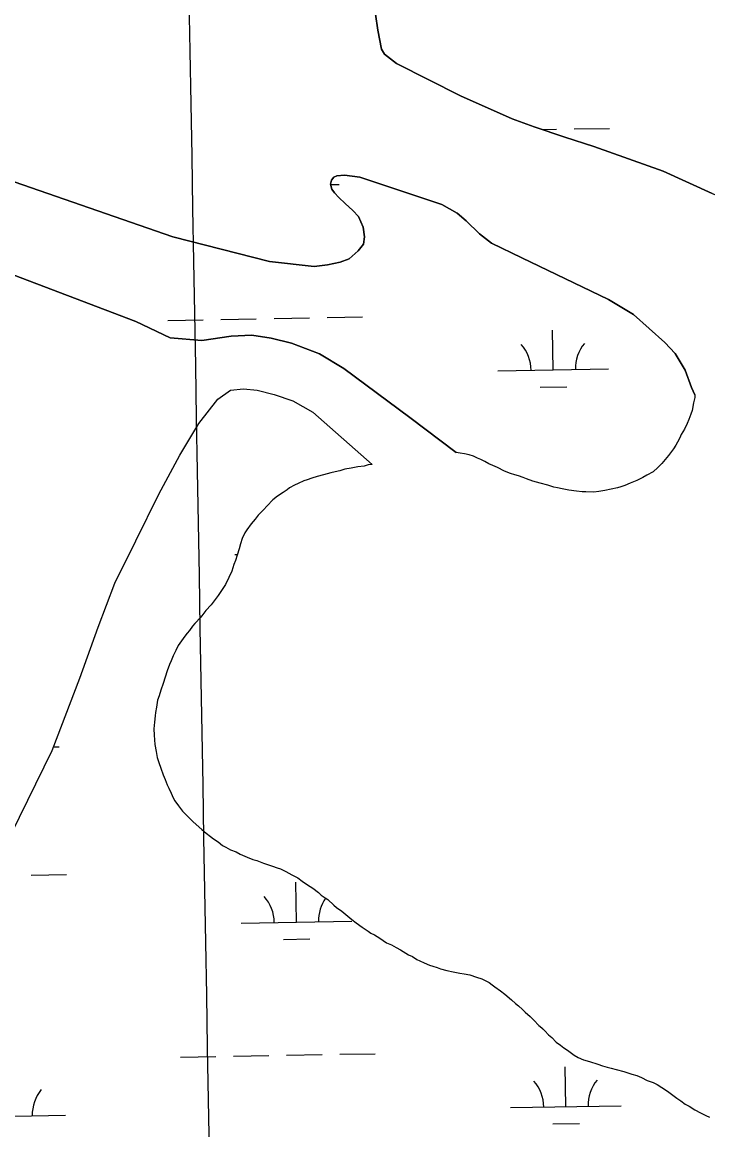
# Model space of a CAD drawing. Extents: x 3887375 to 3925618, y 296674 to 322633.
# Drawn here: x 3917861 to 3918480, y 312427 to 313428 of the extents above; entities that cross this region are included whole.
import ezdxf

# ---------------------------------------------------------------- set-up
doc = ezdxf.new("R2010")
doc.units = 0
for name, color, linetype in [('V-GRID-MAJR', 7, 'Continuous'), ('V-TOPO-SHOR', 7, 'Continuous'), ('V-WETL-SWMP', 7, 'Continuous')]:
    doc.layers.add(name, color=color, linetype=linetype)

msp = doc.modelspace()

# ---------------------------------------------------------------- linework, layer by layer
at = {"layer": 'V-GRID-MAJR'}
msp.add_spline([(3918201.9, 302561.723), (3918096.1550000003, 308619.693), (3917990.376, 314679.589), (3917884.598, 320739.48), (3917884.5640000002, 320741.409)], degree=3, dxfattribs=at)
at = {"layer": 'V-TOPO-SHOR'}
msp.add_line((3918210.8340000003, 313070.712), (3918252.642, 313039.002), dxfattribs=at)
for points in [[(3918179.848, 313434.85000000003), (3918181.916, 313420.539), (3918185.384, 313403.409), (3918188.185, 313398.711), (3918198.947, 313390.472), (3918256.554, 313360.989), (3918303.395, 313340.45), (3918323.075, 313333.12200000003), (3918350.954, 313323.896), (3918377.1950000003, 313315.376), (3918439.745, 313293.14900000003), (3918484.011, 313272.851), (3918515.869, 313261.268), (3918555.957, 313244.947)], [(3917260.64, 313400.458), (3917285.884, 313395.332), (3917402.966, 313354.577), (3917580.073, 313283.335), (3917812.254, 313214.965), (3917963.6380000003, 313157.438), (3917994.412, 313142.699), (3918023.198, 313140.088), (3918049.478, 313144.053), (3918068.1720000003, 313145.009), (3918085.847, 313142.43), (3918104.019, 313137.831), (3918129.25, 313128.158), (3918151.44, 313114.961), (3918210.8340000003, 313070.712)], [(3918468.356, 313091.237), (3918465.339, 313097.805), (3918459.521, 313113.533), (3918450.417, 313128.33400000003), (3918441.302, 313138.445), (3918412.998, 313163.621), (3918390.29, 313177.29), (3918312.073, 313214.80700000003), (3918284.673, 313228.018), (3918273.91, 313236.493), (3918261.7490000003, 313248.255), (3918253.561, 313255.31200000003), (3918239.748, 313263.093), (3918191.0160000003, 313279.18200000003), (3918165.713, 313287.697), (3918151.882, 313289.614), (3918145.0810000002, 313288.93), (3918142.2630000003, 313287.767), (3918140.143, 313284.95900000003), (3918139.1950000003, 313281.443), (3918140.59, 313276.984), (3918142.924, 313273.45900000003), (3918146.898, 313269.226), (3918152.511, 313264.051), (3918159.528, 313257.465), (3918164.437, 313252.056), (3918168.864, 313242.662), (3918170.011, 313233.74700000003), (3918169.055, 313227.183), (3918164.346, 313221.10000000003), (3918156.1180000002, 313214.088), (3918148.1350000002, 313211.063), (3918136.637, 313208.517), (3918124.437, 313206.912), (3918084.35, 313211.485), (3917996.941, 313233.784), (3917808.347, 313299.059)], [(3917767.186, 312492.481), (3917768.4990000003, 312500.966), (3917776.674, 312525.616), (3917836.2060000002, 312664.995), (3917888.088, 312770.075), (3917912.825, 312835.267), (3917929.56, 312881.251), (3917944.625, 312921.158), (3917963.657, 312959.34500000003), (3917984.4050000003, 313001.499), (3918003.2060000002, 313036.662), (3918020.352, 313065.143), (3918037.647, 313087.288), (3918048.929, 313095.404), (3918060.677, 313096.586), (3918073.0840000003, 313095.367), (3918088.573, 313091.503), (3918105.313, 313085.857), (3918123.37, 313075.412), (3918176.809, 313028.164)], [(3918468.356, 313091.237), (3918468.259, 313088.746), (3918467.166, 313083.89), (3918465.818, 313076.915), (3918464.69, 313073.566), (3918462.986, 313068.99700000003), (3918461.259, 313065.33400000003), (3918458.966, 313060.148), (3918456.062, 313055.249), (3918454.6240000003, 313052.196), (3918452.596, 313048.526), (3918451.153, 313045.773), (3918449.117, 313042.404), (3918446.184, 313038.714), (3918444.431, 313036.256), (3918441.49, 313032.867), (3918438.557, 313029.174), (3918434.719, 313025.461), (3918430.58, 313021.74), (3918424.918, 313018.588), (3918421.346, 313016.39), (3918415.972, 313013.849), (3918409.994, 313011.295), (3918405.208, 313009.37), (3918401.312, 313008.071), (3918398.316, 313007.09500000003), (3918392.6040000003, 313006.054), (3918386.899, 313004.713), (3918381.4820000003, 313003.982), (3918376.968, 313003.273), (3918369.72, 313003.404), (3918366.394, 313003.627), (3918361.5500000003, 313004.119), (3918354.5810000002, 313005.161), (3918348.517, 313006.228), (3918344.271, 313007.033), (3918340.931, 313007.86100000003), (3918335.457, 313009.544), (3918328.467, 313011.494), (3918322.088, 313013.157), (3918316.298, 313015.434), (3918313.25, 313016.57300000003), (3918308.991, 313017.982), (3918305.65, 313018.809), (3918301.6920000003, 313020.224), (3918296.512, 313022.217), (3918290.098, 313025.387), (3918285.824, 313027.4), (3918282.168, 313028.826), (3918278.799, 313030.86), (3918275.127, 313032.887), (3918272.082, 313034.02400000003), (3918268.418, 313035.748), (3918264.465, 313036.864), (3918260.213, 313037.972), (3918256.275, 313038.482), (3918252.642, 313039.002)], [(3918176.809, 313028.164), (3918173.196, 313027.777), (3918169.596, 313026.786), (3918163.875, 313026.049), (3918157.86, 313025.002), (3918152.149, 313023.962), (3918147.651, 313022.64900000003), (3918143.447, 313021.646), (3918139.545, 313020.646), (3918132.9420000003, 313018.983), (3918127.245, 313017.339), (3918122.444, 313016.02), (3918118.254, 313014.41000000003), (3918115.2600000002, 313013.435), (3918110.179, 313011.203), (3918106.894, 313009.616), (3918102.423, 313007.09500000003), (3918100.054, 313005.229), (3918096.4820000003, 313003.031), (3918091.429, 312999.591), (3918087.282, 312996.173), (3918081.972, 312990.915), (3918078.736, 312987.217)], [(3918078.736, 312987.217), (3918074.015, 312982.576), (3918071.384, 312978.892), (3918067.56, 312974.574), (3918063.757, 312969.352), (3918062.0100000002, 312966.593), (3918059.415, 312961.4), (3918058.018, 312956.538), (3918056.919, 312951.983), (3918054.934, 312946.5), (3918053.537, 312941.636), (3918052.114, 312937.981), (3918050.144, 312931.89400000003), (3918047.561, 312926.098), (3918044.3850000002, 312919.985), (3918042.054, 312916.30700000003), (3918037.9790000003, 312909.87200000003), (3918035.9250000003, 312907.406), (3918033.287, 312904.025), (3918031.532, 312901.567), (3918026.823, 312896.324), (3918022.129, 312890.477), (3918016.833, 312884.618), (3918014.7770000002, 312882.152), (3918011.844, 312878.462), (3918009.788, 312875.998), (3918007.74, 312873.231), (3918004.822, 312868.936), (3918001.903, 312864.642), (3917999.589, 312860.359), (3917997.287, 312855.47500000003), (3917995.583, 312850.906), (3917993.85, 312847.543), (3917991.872, 312841.762), (3917989.8880000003, 312836.279), (3917988.2120000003, 312830.504), (3917986.24, 312824.417), (3917984.551, 312819.246), (3917983.133, 312815.287), (3917982.068, 312809.22500000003), (3917981.278, 312804.375), (3917981.046, 312801.35000000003), (3917980.274, 312795.596), (3917980.045, 312792.571), (3917979.813, 312789.54600000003), (3917979.949, 312783.811), (3917980.348, 312779.59500000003), (3917980.7490000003, 312775.378), (3917981.804, 312769.06200000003), (3917982.836, 312763.651), (3917984.149, 312759.153), (3917986.08, 312754.064), (3917988.335, 312748.08), (3917989.943, 312743.89), (3917991.866, 312739.104), (3917993.453, 312735.821), (3917995.37, 312731.335), (3917997.281, 312727.153), (3917998.852, 312724.47500000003), (3918001.977, 312720.018), (3918005.71, 312715.275), (3918010.9760000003, 312709.661), (3918014.99, 312705.832), (3918018.0700000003, 312703.186), (3918023.006, 312698.772), (3918027.014, 312695.244), (3918031.007, 312692.319), (3918033.772, 312690.26900000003), (3918037.7600000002, 312687.645), (3918041.768, 312684.117), (3918044.821, 312682.677), (3918049.1010000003, 312680.363), (3918053.98, 312678.364), (3918057.65, 312676.336), (3918064.052, 312673.77), (3918069.237, 312671.477), (3918072.881, 312670.655), (3918078.67, 312668.376), (3918082.326, 312666.952), (3918086.889, 312665.55), (3918091.149, 312664.141), (3918094.194, 312663.004), (3918099.0810000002, 312660.702), (3918104.281, 312657.806), (3918109.784, 312654.916), (3918113.7770000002, 312651.99), (3918118.682, 312648.78500000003), (3918123.2860000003, 312645.571), (3918128.509, 312641.768), (3918130.98, 312639.411), (3918134.356, 312637.074), (3918136.813, 312635.321), (3918142.365, 312630.318), (3918144.829, 312628.262), (3918149.4390000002, 312624.74700000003), (3918154.9790000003, 312620.348), (3918158.669, 312617.415), (3918162.362, 312614.483), (3918167.894, 312610.387), (3918173.4110000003, 312606.893), (3918175.866, 312605.13800000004)], [(3918175.866, 312605.13800000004), (3918178.926, 312603.39900000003), (3918183.825, 312600.495), (3918186.893, 312598.453), (3918189.961, 312596.411), (3918194.235, 312594.398), (3918198.515, 312592.08400000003), (3918202.488, 312590.06200000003), (3918209.845, 312585.403), (3918213.197, 312583.974), (3918217.185, 312581.35000000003), (3918219.935, 312579.904), (3918223.9020000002, 312578.186), (3918228.781, 312576.18700000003), (3918231.818, 312575.354), (3918235.4760000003, 312573.928), (3918238.521, 312572.792), (3918244.29, 312571.417), (3918250.059, 312570.043), (3918253.09, 312569.511), (3918256.1210000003, 312568.978), (3918260.068, 312568.165), (3918265.219, 312567.381), (3918271, 312565.402), (3918275.872, 312563.705), (3918278.926, 312562.267), (3918282.588, 312560.542), (3918285.355, 312558.492), (3918287.816, 312556.436), (3918292.7320000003, 312552.928), (3918296.723, 312550.003), (3918302.5840000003, 312544.707), (3918306.2830000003, 312541.472), (3918309.0500000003, 312539.424), (3918312.7490000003, 312536.19), (3918315.221, 312533.832), (3918319.544, 312529.706), (3918322.9420000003, 312526.466), (3918327.279, 312521.737), (3918330.0500000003, 312519.386), (3918332.8310000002, 312516.734), (3918336.235, 312513.191), (3918339.008, 312510.84), (3918343.0300000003, 312506.707), (3918347.024, 312503.78), (3918350.098, 312501.43700000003), (3918353.166, 312499.395), (3918359.3140000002, 312494.71), (3918362.984, 312492.68200000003), (3918367.862, 312490.683), (3918373.0360000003, 312488.994), (3918380.636, 312486.755), (3918384.896, 312485.346), (3918389.1550000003, 312483.93700000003), (3918392.799, 312483.116), (3918397.3540000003, 312482.016), (3918404.04, 312480.058), (3918411.339, 312477.816), (3918415.9020000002, 312476.413), (3918420.168, 312474.701), (3918425.362, 312472.106), (3918430.541, 312470.113), (3918434.205, 312468.389), (3918438.4960000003, 312465.771), (3918443.71, 312462.26900000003), (3918449.549, 312457.878), (3918452.007, 312456.123), (3918455.691, 312453.494), (3918459.684, 312450.569), (3918463.045, 312448.83400000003), (3918468.253, 312445.635), (3918473.455, 312442.739), (3918478.34, 312440.438), (3918481.393, 312439)]]:
    msp.add_lwpolyline(points, dxfattribs=at)
at = {"layer": 'V-WETL-SWMP'}
for p, q in [((3918330.296814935, 313330.7315798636), (3918343.304738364, 313330.95485464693)), ((3918359.302381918, 313331.2294465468), (3918391.2976690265, 313331.77863034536)), ((3918139.328223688, 313281.01685622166), (3918147.0665928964, 313281.14968162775)), ((3917992.3063502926, 313158.4046096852), (3918024.3016374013, 313158.9537934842)), ((3918040.2992809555, 313159.2283853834), (3918072.2945680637, 313159.7775691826)), ((3918088.2922116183, 313160.05216108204), (3918120.287498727, 313160.60134488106)), ((3918136.285142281, 313160.8759367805), (3918168.2804293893, 313161.4251205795)), ((3918340.442032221, 313113.63071786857), (3918339.824200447, 313149.62541586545)), ((3918290.449396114, 313112.77261818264), (3918390.434668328, 313114.48881755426)), ((3918328.7086262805, 313097.9960465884), (3918352.7050916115, 313098.407934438)), ((3918052.7906869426, 312946.80747791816), (3918055.0590952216, 312946.8464140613)), ((3917889.258525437, 312773.1623659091), (3917894.309954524, 312773.2490712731)), ((3917868.8870343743, 312657.3636959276), (3917900.8823214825, 312657.91287972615)), ((3918108.4926893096, 312615.03957326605), (3918107.8748575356, 312651.03427126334)), ((3918058.5000532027, 312614.18147358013), (3918158.4853254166, 312615.8976729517)), ((3918096.759283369, 312599.4049019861), (3918120.7557487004, 312599.81678983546)), ((3918003.725082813, 312493.1526010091), (3918035.720369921, 312493.7017848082)), ((3918051.7180134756, 312493.9763767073), (3918083.713300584, 312494.52556050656)), ((3918099.7109441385, 312494.800152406), (3918131.706231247, 312495.349336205)), ((3918147.7038748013, 312495.6239281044), (3918179.6991619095, 312496.1731119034)), ((3918351.860764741, 312448.3787091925), (3918351.2429329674, 312484.3734071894)), ((3918301.868128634, 312447.52060950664), (3918401.8534008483, 312449.2368088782)), ((3917800.03404857, 312438.9068675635), (3917900.019320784, 312440.62306693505)), ((3918340.1273588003, 312432.7440379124), (3918364.1238241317, 312433.15592576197))]:
    msp.add_line(p, q, dxfattribs=at)
for points in [[(3918484.0100000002, 313272.851), (3918439.745, 313293.14900000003), (3918377.1950000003, 313315.376), (3918350.954, 313323.895), (3918323.074, 313333.12200000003), (3918303.396, 313340.45), (3918256.5530000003, 313360.989), (3918198.948, 313390.472), (3918188.185, 313398.711), (3918185.384, 313403.41000000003), (3918181.917, 313420.539), (3918179.848, 313434.851)], [(3917808.346, 313299.06), (3917996.94, 313233.783), (3918084.349, 313211.484), (3918124.437, 313206.911), (3918136.637, 313208.517), (3918148.1350000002, 313211.063), (3918156.1180000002, 313214.088), (3918164.346, 313221.10000000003), (3918169.054, 313227.183), (3918170.012, 313233.74700000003), (3918168.865, 313242.662), (3918164.437, 313252.056), (3918159.528, 313257.464), (3918152.511, 313264.051), (3918146.898, 313269.226), (3918142.924, 313273.45900000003), (3918140.589, 313276.984), (3918139.1950000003, 313281.443), (3918140.143, 313284.958), (3918142.262, 313287.766), (3918145.08, 313288.931), (3918151.882, 313289.614), (3918165.713, 313287.69800000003), (3918191.0160000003, 313279.18200000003), (3918239.748, 313263.092), (3918253.562, 313255.313), (3918261.7490000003, 313248.254), (3918273.91, 313236.493), (3918284.673, 313228.01900000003), (3918312.072, 313214.806), (3918390.291, 313177.29), (3918412.9990000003, 313163.62200000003), (3918441.301, 313138.446), (3918450.418, 313128.335), (3918459.521, 313113.534), (3918465.338, 313097.805), (3918468.356, 313091.23600000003), (3918468.259, 313088.74700000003), (3918467.165, 313083.891), (3918465.819, 313076.915), (3918464.69, 313073.567), (3918462.986, 313068.998), (3918461.2600000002, 313065.33400000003), (3918458.966, 313060.148), (3918456.062, 313055.249), (3918454.6240000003, 313052.196), (3918452.597, 313048.525), (3918451.1520000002, 313045.77400000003), (3918449.117, 313042.405), (3918446.185, 313038.713), (3918444.431, 313036.256), (3918441.491, 313032.866), (3918438.558, 313029.174), (3918434.72, 313025.461), (3918430.5810000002, 313021.74), (3918424.918, 313018.588), (3918421.346, 313016.391), (3918415.971, 313013.849)], [(3918415.971, 313013.849), (3918409.9930000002, 313011.294), (3918405.207, 313009.37), (3918401.312, 313008.071), (3918398.316, 313007.094), (3918392.6040000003, 313006.055), (3918386.898, 313004.713), (3918381.481, 313003.982), (3918376.968, 313003.272), (3918369.719, 313003.404), (3918366.393, 313003.628), (3918361.5500000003, 313004.118), (3918354.5810000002, 313005.162), (3918348.518, 313006.228), (3918344.272, 313007.034), (3918340.931, 313007.86100000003), (3918335.457, 313009.544), (3918328.467, 313011.494), (3918322.0870000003, 313013.156), (3918316.2970000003, 313015.435), (3918313.251, 313016.572), (3918308.991, 313017.981), (3918305.65, 313018.809), (3918301.6920000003, 313020.22500000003), (3918296.512, 313022.217), (3918290.098, 313025.38800000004), (3918285.823, 313027.401), (3918282.167, 313028.825), (3918278.798, 313030.86), (3918275.127, 313032.887), (3918272.0810000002, 313034.023), (3918268.417, 313035.749), (3918264.466, 313036.864), (3918260.213, 313037.972), (3918256.276, 313038.483), (3918252.6410000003, 313039.002), (3918210.8340000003, 313070.711), (3918151.4390000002, 313114.96), (3918129.25, 313128.159), (3918104.019, 313137.831), (3918085.847, 313142.431), (3918068.173, 313145.00800000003), (3918049.4790000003, 313144.052), (3918023.198, 313140.088), (3917994.4110000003, 313142.69800000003), (3917963.6380000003, 313157.438), (3917812.254, 313214.964)], [(3917836.2060000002, 312664.994), (3917888.0870000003, 312770.075), (3917912.825, 312835.268), (3917929.56, 312881.252), (3917944.625, 312921.158), (3917963.657, 312959.346), (3917984.406, 313001.499), (3918003.2060000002, 313036.662), (3918020.352, 313065.14400000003), (3918037.646, 313087.289), (3918048.929, 313095.404), (3918060.676, 313096.585), (3918073.0840000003, 313095.367), (3918088.573, 313091.503), (3918105.312, 313085.857), (3918123.3710000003, 313075.412), (3918176.809, 313028.164), (3918173.1950000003, 313027.778), (3918169.595, 313026.787), (3918163.875, 313026.049), (3918157.861, 313025.002), (3918152.149, 313023.962), (3918147.651, 313022.64900000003), (3918143.447, 313021.645), (3918139.546, 313020.647), (3918132.9420000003, 313018.983), (3918127.244, 313017.339), (3918122.444, 313016.01900000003), (3918118.255, 313014.411), (3918115.259, 313013.435), (3918110.1780000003, 313011.202), (3918106.894, 313009.616), (3918102.424, 313007.09500000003), (3918100.0530000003, 313005.228), (3918096.481, 313003.031), (3918091.429, 312999.591), (3918087.282, 312996.172), (3918081.971, 312990.915), (3918078.737, 312987.216), (3918074.015, 312982.576), (3918071.384, 312978.891), (3918067.56, 312974.574), (3918063.757, 312969.352), (3918062.0100000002, 312966.594), (3918059.415, 312961.4), (3918058.019, 312956.537), (3918056.919, 312951.982), (3918054.934, 312946.501), (3918053.538, 312941.637), (3918052.114, 312937.98), (3918050.144, 312931.895), (3918047.562, 312926.098), (3918044.3850000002, 312919.985), (3918042.055, 312916.30700000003), (3918037.9790000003, 312909.871), (3918035.924, 312907.407), (3918033.2860000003, 312904.02400000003), (3918031.532, 312901.568), (3918026.824, 312896.324), (3918022.13, 312890.478), (3918016.833, 312884.617), (3918014.7770000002, 312882.153), (3918011.845, 312878.461), (3918009.789, 312875.99700000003), (3918007.74, 312873.232), (3918004.822, 312868.936), (3918001.903, 312864.641), (3917999.589, 312860.359), (3917997.288, 312855.47500000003), (3917995.583, 312850.906), (3917993.8510000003, 312847.544), (3917991.873, 312841.761), (3917989.8880000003, 312836.279), (3917988.2120000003, 312830.503), (3917986.241, 312824.418), (3917984.551, 312819.246), (3917983.134, 312815.288), (3917982.069, 312809.224), (3917981.2770000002, 312804.375), (3917981.046, 312801.35000000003), (3917980.275, 312795.59500000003), (3917980.044, 312792.57), (3917979.813, 312789.54600000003), (3917979.948, 312783.81200000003), (3917980.349, 312779.59500000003), (3917980.75, 312775.377), (3917981.804, 312769.061), (3917982.836, 312763.651), (3917984.15, 312759.153)], [(3917984.15, 312759.153), (3917986.0810000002, 312754.065), (3917988.335, 312748.079), (3917989.943, 312743.89), (3917991.866, 312739.104), (3917993.453, 312735.82), (3917995.37, 312731.336), (3917997.2800000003, 312727.154), (3917998.852, 312724.474), (3918001.9760000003, 312720.018), (3918005.711, 312715.275), (3918010.975, 312709.662), (3918014.99, 312705.831), (3918018.071, 312703.186), (3918023.006, 312698.773), (3918027.014, 312695.243), (3918031.008, 312692.318), (3918033.773, 312690.26900000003), (3918037.7600000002, 312687.645), (3918041.768, 312684.116), (3918044.821, 312682.678), (3918049.102, 312680.363), (3918053.98, 312678.364), (3918057.65, 312676.337), (3918064.051, 312673.77), (3918069.238, 312671.476), (3918072.88, 312670.656), (3918078.67, 312668.376), (3918082.327, 312666.952), (3918086.889, 312665.55), (3918091.149, 312664.14), (3918094.1950000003, 312663.004), (3918099.08, 312660.703), (3918104.281, 312657.806), (3918109.7830000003, 312654.916), (3918113.7770000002, 312651.99), (3918118.683, 312648.784), (3918123.287, 312645.571), (3918128.509, 312641.768), (3918130.98, 312639.411), (3918134.356, 312637.075), (3918136.813, 312635.321), (3918142.365, 312630.318), (3918144.829, 312628.262), (3918149.44, 312624.74700000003), (3918154.978, 312620.348), (3918158.67, 312617.416), (3918162.362, 312614.483), (3918167.893, 312610.386), (3918173.41, 312606.892), (3918175.866, 312605.13800000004), (3918178.926, 312603.398), (3918183.825, 312600.494), (3918186.893, 312598.453), (3918189.96, 312596.411), (3918194.234, 312594.398), (3918198.515, 312592.083), (3918202.488, 312590.063), (3918209.844, 312585.404), (3918213.198, 312583.973), (3918217.185, 312581.35000000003), (3918219.936, 312579.905), (3918223.9020000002, 312578.186), (3918228.7800000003, 312576.18700000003), (3918231.818, 312575.353), (3918235.475, 312573.929), (3918238.521, 312572.792), (3918244.29, 312571.418), (3918250.059, 312570.044), (3918253.091, 312569.511), (3918256.122, 312568.978), (3918260.0670000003, 312568.165), (3918265.218, 312567.38), (3918271.001, 312565.403), (3918275.872, 312563.705), (3918278.9250000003, 312562.267), (3918282.588, 312560.542), (3918285.3540000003, 312558.493), (3918287.8170000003, 312556.43700000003), (3918292.731, 312552.929), (3918296.724, 312550.004), (3918302.585, 312544.707), (3918306.284, 312541.472), (3918309.0500000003, 312539.424), (3918312.7490000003, 312536.189), (3918315.22, 312533.832), (3918319.543, 312529.706), (3918322.941, 312526.465), (3918327.279, 312521.73600000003), (3918330.051, 312519.385), (3918332.8310000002, 312516.733), (3918336.235, 312513.19), (3918339.008, 312510.839), (3918343.0300000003, 312506.707), (3918347.024, 312503.781), (3918350.098, 312501.438), (3918353.165, 312499.396), (3918359.3140000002, 312494.71), (3918362.984, 312492.68200000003), (3918367.862, 312490.683), (3918373.035, 312488.993)], [(3918373.035, 312488.993), (3918380.6350000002, 312486.756), (3918384.896, 312485.346), (3918389.156, 312483.93700000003), (3918392.798, 312483.116), (3918397.353, 312482.016), (3918404.041, 312480.059), (3918411.34, 312477.815), (3918415.9020000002, 312476.412), (3918420.169, 312474.701), (3918425.363, 312472.105), (3918430.542, 312470.113), (3918434.2060000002, 312468.38800000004), (3918438.495, 312465.771), (3918443.71, 312462.27), (3918449.549, 312457.878), (3918452.006, 312456.124), (3918455.691, 312453.494), (3918459.685, 312450.568), (3918463.046, 312448.835), (3918468.254, 312445.636), (3918473.455, 312442.739), (3918478.34, 312440.438), (3918481.393, 312439)]]:
    msp.add_lwpolyline(points, dxfattribs=at)
for centre, radius, start, end in [((3918285.1990836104, 313113.1573722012), 35.24628790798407, 0.2115380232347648, 41.7551963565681), ((3918395.668683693, 313115.053530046), 35.24628790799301, 140.21153501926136, 181.7551933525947), ((3918053.249740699, 312614.5662275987), 35.24628790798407, 0.2115380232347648, 41.7551963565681), ((3918163.719340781, 312616.46238544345), 35.24628790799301, 144.9398445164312, 181.7551933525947), ((3918296.6178161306, 312447.90536352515), 35.24628790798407, 0.2115380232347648, 41.7551963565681), ((3918407.087416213, 312449.80152136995), 35.24628790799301, 140.21153501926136, 181.7551933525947), ((3917905.253336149, 312441.1877794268), 35.24628790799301, 140.21153501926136, 181.7551933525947)]:
    msp.add_arc(centre, radius, start, end, dxfattribs=at)

doc.saveas('drawing.dxf')
